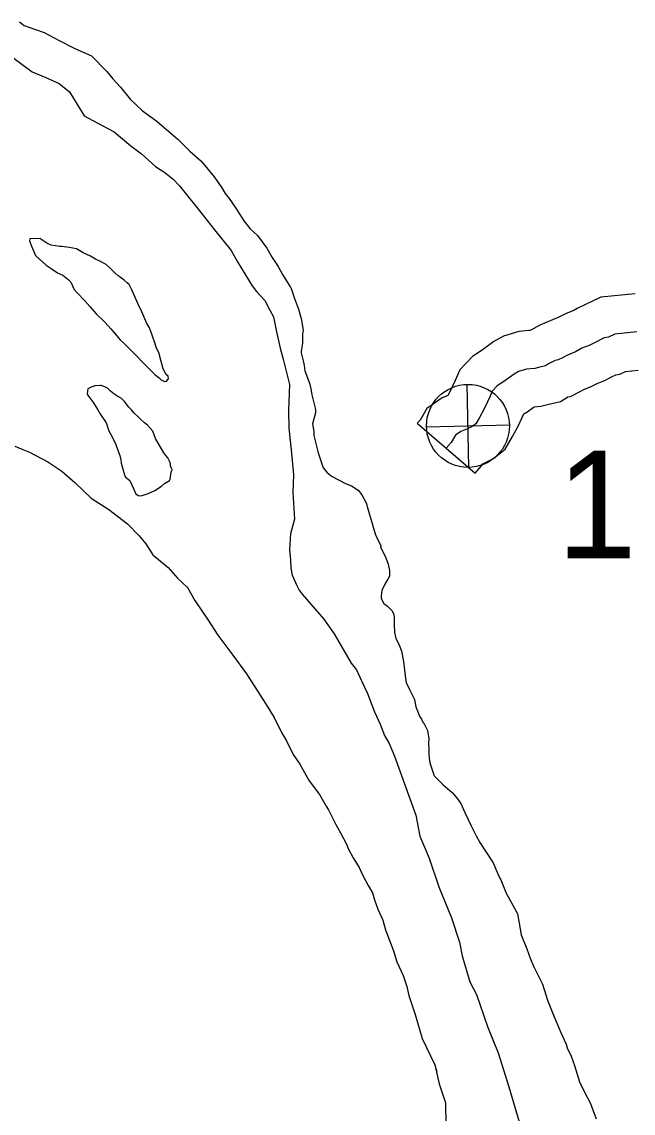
# Model space of a CAD drawing. Extents: x -83719 to 153526, y -11835 to 11446.
# Drawn here: x 946.1 to 1026.1, y 111.7 to 254.6 of the extents above; entities that cross this region are included whole.
import ezdxf

# ---------------------------------------------------------------- set-up
doc = ezdxf.new("R2010")
doc.units = 0
for name, color, linetype in [('Level 10', 7, 'Continuous'), ('Level 2', 7, 'Continuous'), ('Level 25', 7, 'Continuous'), ('Level 26', 7, 'Continuous'), ('Level 59', 7, 'Continuous'), ('Level 9', 7, 'Continuous')]:
    doc.layers.add(name, color=color, linetype=linetype)

msp = doc.modelspace()

# ---------------------------------------------------------------- linework, layer by layer
at = {"layer": 'Level 10'}
msp.add_lwpolyline([(1026.34, 219.03), (1021.82, 218.59), (1018.76, 217.08), (1018.29, 216.84), (1017.29, 216.46), (1016.35, 215.96), (1013.87, 214.92), (1012.66, 214.27), (1012.53, 214.24), (1012.42, 214.21), (1011.11, 214.1), (1009.12, 213.46), (1007.83, 212.77), (1006.29, 211.66), (1005.02, 210.81), (1003.39, 209.08), (1002.76, 207.66), (1002.47, 207), (1002.1, 206.26), (1001.81, 205.7), (1001.09, 205.41), (999.07, 203.99), (998.18, 202.5), (997.8, 202.07), (1005.39, 195.55), (1006.46, 196.79), (1006.46, 196.8), (1007.8, 197.48), (1009.3, 198.67), (1010.29, 200.32), (1011, 201.7), (1011.51, 202.72), (1011.77, 203.29), (1012.01, 203.45), (1013.09, 204.23), (1013.1, 204.24), (1013.98, 204.31), (1014.86, 204.51), (1016.57, 204.94), (1017.49, 205.51), (1017.5, 205.52), (1017.88, 205.59), (1019.13, 206.23), (1019.63, 206.49), (1020.66, 206.92), (1021.43, 207.33), (1022.34, 207.68), (1023.25, 208.14), (1023.81, 208.42), (1024.34, 208.5), (1025.07, 208.86), (1026.71, 209.02)], dxfattribs=at)
at = {"layer": 'Level 2'}
for points in [[(944.87, 249.97), (947.42, 248.07), (949.21, 247.35), (950.96, 246.57), (952.29, 245.47), (954.21, 242.32), (955.36, 241.71), (958.16, 240.25), (960.34, 238.38), (961.71, 237.34), (963.55, 235.69), (964.8, 234.89), (965.86, 234.05), (966.72, 233.14), (967.92, 231.64), (968.82, 230.49), (969.85, 229.25), (971.3, 227.42), (973.44, 224.68), (974.31, 223.23), (976.23, 220.05), (976.79, 219.33), (977.88, 218.16), (978.52, 216.87), (978.98, 215.99), (979.39, 214.06), (979.89, 211.91), (980.26, 210.45), (981.11, 207.17), (980.98, 203.73), (981.01, 201.42), (981.32, 198.6), (981.61, 195.3), (981.53, 193), (981.76, 189.53), (981.22, 187.61), (981.11, 185.51), (981.21, 184.14), (981.27, 183.11), (981.43, 182.18), (982.1, 180.73), (982.38, 180.24), (982.73, 179.71), (985.58, 176.42), (986.94, 174.52), (989.17, 170.68), (989.86, 169.79), (990.57, 168.24), (991.31, 166.7), (992.21, 164.28), (992.95, 162.67), (993.53, 161.18), (994.12, 160.16), (994.83, 158.48)], [(944.87, 249.97), (947.42, 248.07), (949.21, 247.35), (950.96, 246.57), (952.29, 245.47), (954.21, 242.32), (955.36, 241.71), (958.16, 240.25), (960.34, 238.38), (961.71, 237.34), (963.55, 235.69), (964.8, 234.89), (965.86, 234.05), (966.72, 233.14), (967.92, 231.64), (968.82, 230.49), (969.85, 229.25), (971.3, 227.42), (973.44, 224.68), (974.31, 223.23), (976.23, 220.05), (976.79, 219.33), (977.88, 218.16), (978.52, 216.87), (978.98, 215.99), (979.39, 214.06), (979.89, 211.91), (980.26, 210.45), (981.11, 207.17), (980.98, 203.73), (981.01, 201.42), (981.32, 198.6), (981.61, 195.3), (981.53, 193), (981.76, 189.53), (981.22, 187.61), (981.11, 185.51), (981.21, 184.14), (981.27, 183.11), (981.43, 182.18), (982.1, 180.73), (982.38, 180.24), (982.73, 179.71), (985.58, 176.42), (986.94, 174.52), (989.17, 170.68), (989.86, 169.79), (990.57, 168.24), (991.31, 166.7), (992.21, 164.28), (992.95, 162.67), (993.53, 161.18), (994.12, 160.16), (994.83, 158.48)], [(994.83, 158.48), (997.64, 150.78), (998.15, 147.99), (999.36, 145.12), (1000.63, 141.39), (1002.31, 137.33), (1003.32, 134.15), (1003.67, 132.36), (1004.7, 128.95), (1005.58, 127.27), (1006.99, 123.1), (1007.97, 120.67)], [(994.83, 158.48), (997.64, 150.78), (998.15, 147.99), (999.36, 145.12), (1000.63, 141.39), (1002.31, 137.33), (1003.32, 134.15), (1003.67, 132.36), (1004.7, 128.95), (1005.58, 127.27), (1006.99, 123.1), (1008.38, 119.64), (1009.8, 115.2), (1011.16, 110.6)]]:
    msp.add_lwpolyline(points, dxfattribs=at)
at = {"layer": 'Level 26'}
for p, q in [((1004.58, 196.3), (1004.33, 207.15)), ((999.03, 201.6), (1009.87, 201.85))]:
    msp.add_line(p, q, dxfattribs=at)
msp.add_circle((1004.45, 201.73), 5.43, dxfattribs=at)
at = {"layer": 'Level 59'}
msp.add_lwpolyline([(1026.53, 214.03), (1023.67, 213.75), (1022.82, 213.33), (1022.29, 213.25), (1021, 212.61), (1020.31, 212.26), (1019.36, 211.9), (1018.5, 211.44), (1017.48, 211.01), (1016.83, 210.66), (1016.27, 210.38), (1015.84, 210.3), (1014.98, 209.85), (1014.59, 209.6), (1013.7, 209.38), (1013.2, 209.26), (1012.1, 209.17), (1011.08, 208.84), (1010.49, 208.52), (1009.15, 207.55), (1008.27, 206.96), (1007.62, 206.28), (1007.34, 205.64), (1006.99, 204.86), (1006.55, 203.98), (1005.92, 202.76), (1005.47, 202.01), (1005.08, 201.7), (1004.39, 201.35), (1003.5, 200.99), (1002.81, 200.51), (1002.24, 199.56), (1001.59, 198.81)], dxfattribs=at)
at = {"layer": 'Level 9'}
for points in [[(945.75, 254.63), (946.36, 254.15), (947.84, 253.62), (949.01, 253.22), (950.94, 252.21), (952.83, 251.22), (953, 251.16), (955.19, 250.18), (957.18, 248.13), (957.97, 247.19), (958.97, 246.08), (960.24, 244.51), (961.85, 242.99), (963.72, 241.64), (964.68, 240.79), (966.52, 239.24), (968.06, 237.68), (969.49, 236.45), (970.01, 235.83), (971.25, 234.36), (972.25, 232.92), (972.67, 232.17), (973.19, 231.51), (974.09, 230.24), (975.1, 228.56), (975.96, 227.55), (976.89, 226.64), (978.13, 225.01), (978.83, 223.79), (979.6, 222.58), (980.16, 221.56), (981.17, 219.95), (981.27, 219.85), (981.74, 218.4), (982.25, 217.01), (982.61, 215.78), (982.89, 214.25), (982.8, 213.75), (982.8, 212.58), (982.65, 211.78), (982.63, 211.41), (982.63, 211.31), (982.93, 210.09), (983.01, 209.62), (983.1, 208.95), (983.46, 208.03), (983.75, 207.2), (983.93, 206.37), (984.02, 205.78), (984.5, 203.89), (984.48, 203.42), (984.12, 202.01), (984.28, 200.98), (984.26, 200.48), (984.86, 198.19), (985.48, 196.24), (985.99, 195.65), (986.61, 195.13), (988.43, 194.18), (989.21, 193.87), (990.09, 193.33), (990.54, 192.7), (991.13, 191.65), (991.35, 190.89), (991.9, 188.94), (992.31, 187.58), (992.52, 187.08), (993.08, 185.96), (993.02, 185.9), (993.69, 184.45), (994.01, 183.62), (994.2, 182.79), (994.19, 182.06), (993.97, 181.65), (993.59, 181.01), (993.18, 180.16), (993.09, 179.49), (993.07, 179.12), (993.46, 178.47), (993.9, 178.11), (994.48, 177.56), (994.69, 177.16), (994.8, 176.7), (994.78, 176.23), (994.8, 175.77)], [(945.75, 254.63), (946.36, 254.15), (947.84, 253.62), (949.01, 253.22), (950.94, 252.21), (952.83, 251.22), (953, 251.16), (955.19, 250.18), (957.18, 248.13), (957.97, 247.19), (958.97, 246.08), (960.24, 244.51), (961.85, 242.99), (963.72, 241.64), (964.68, 240.79), (966.52, 239.24), (968.06, 237.68), (969.49, 236.45), (970.01, 235.83), (971.25, 234.36), (972.25, 232.92), (972.67, 232.17), (973.19, 231.51), (974.09, 230.24), (975.1, 228.56), (975.96, 227.55), (976.89, 226.64), (978.13, 225.01), (978.83, 223.79), (979.6, 222.58), (980.16, 221.56), (981.17, 219.95), (981.27, 219.85), (981.74, 218.4), (982.25, 217.01), (982.61, 215.78), (982.89, 214.25), (982.8, 213.75), (982.8, 212.58), (982.65, 211.78), (982.63, 211.41), (982.63, 211.31), (982.93, 210.09), (983.01, 209.62), (983.1, 208.95), (983.46, 208.03), (983.75, 207.2), (983.93, 206.37), (984.02, 205.78), (984.5, 203.89), (984.48, 203.42), (984.12, 202.01), (984.28, 200.98), (984.26, 200.48), (984.86, 198.19), (985.48, 196.24), (985.99, 195.65), (986.61, 195.13), (988.43, 194.18), (989.21, 193.87), (990.09, 193.33), (990.54, 192.7), (991.13, 191.65), (991.35, 190.89), (991.9, 188.94), (992.31, 187.58), (992.52, 187.08), (993.08, 185.96), (993.02, 185.9), (993.69, 184.45), (994.01, 183.62), (994.2, 182.79), (994.19, 182.06), (993.97, 181.65), (993.59, 181.01), (993.18, 180.16), (993.09, 179.49), (993.07, 179.12), (993.46, 178.47), (993.9, 178.11), (994.48, 177.56), (994.69, 177.16), (994.8, 176.7), (994.78, 176.23), (994.8, 175.77)], [(960.46, 219.53), (960.11, 220.22), (959.87, 220.44), (959.46, 220.8), (958.95, 221.22), (958.68, 221.38), (958.23, 221.77), (957.69, 222.32), (957.1, 222.84), (956.26, 223.28), (955.72, 223.54), (955.04, 223.95), (954.1, 224.39), (953.22, 224.9), (952.25, 225.08), (951.28, 225.22), (951.04, 225.21), (949.91, 225.41), (949.33, 225.67), (948.42, 226.28), (947.12, 226.24), (947.09, 225.97), (947.35, 225.25), (947.84, 224.06), (948.39, 223.54), (949.25, 222.76), (949.92, 222.35), (950.74, 221.77), (951.45, 221.45)], [(960.46, 219.53), (960.11, 220.22), (959.87, 220.44), (959.46, 220.8), (958.95, 221.22), (958.68, 221.38), (958.23, 221.77), (957.69, 222.32), (957.1, 222.84), (956.26, 223.28), (955.72, 223.54), (955.04, 223.95), (954.1, 224.39), (953.22, 224.9), (952.25, 225.08), (951.28, 225.22), (951.04, 225.21), (949.91, 225.41), (949.33, 225.67), (948.42, 226.28), (947.12, 226.24), (947.09, 225.97), (947.35, 225.25), (947.84, 224.06), (948.39, 223.54), (949.25, 222.76), (949.92, 222.35), (950.74, 221.77), (951.45, 221.45)], [(951.45, 221.45), (952.09, 220.94), (952.5, 220.55), (952.9, 219.59), (953.31, 219.17), (954.3, 218.09), (954.96, 217.34), (955.81, 216.4), (956.91, 215.33), (957.73, 214.45), (958.94, 212.98), (959.42, 212.56), (960.38, 211.61), (960.99, 211), (962.05, 209.89), (963.05, 208.88), (963.49, 208.46), (964.04, 208.01), (964.31, 207.78), (964.72, 207.53), (964.98, 207.6), (965.27, 207.91), (965.2, 208.24), (964.96, 208.47), (964.57, 209.19), (964.27, 210.32), (963.98, 211.34), (963.7, 211.9), (963.44, 212.73), (963.23, 213.33), (963.04, 213.89), (962.72, 214.65), (962.44, 215.14), (962.16, 215.73), (961.88, 216.36), (961.63, 216.95), (961.59, 217.02), (961.28, 217.65), (960.46, 219.53)], [(951.45, 221.45), (952.09, 220.94), (952.5, 220.55), (952.9, 219.59), (953.31, 219.17), (954.3, 218.09), (954.96, 217.34), (955.81, 216.4), (956.91, 215.33), (957.73, 214.45), (958.94, 212.98), (959.42, 212.56), (960.38, 211.61), (960.99, 211), (962.05, 209.89), (963.05, 208.88), (963.49, 208.46), (964.04, 208.01), (964.31, 207.78), (964.72, 207.53), (964.98, 207.6), (965.27, 207.91), (965.2, 208.24), (964.96, 208.47), (964.57, 209.19), (964.27, 210.32), (963.98, 211.34), (963.7, 211.9), (963.44, 212.73), (963.23, 213.33), (963.04, 213.89), (962.72, 214.65), (962.44, 215.14), (962.16, 215.73), (961.88, 216.36), (961.63, 216.95), (961.59, 217.02), (961.28, 217.65), (960.46, 219.53)], [(963.55, 200.09), (963.2, 201.05), (962.51, 201.83), (962.1, 202.15), (961.55, 202.64), (961.28, 202.93), (960.73, 203.45), (960.42, 203.84), (960.08, 204.16), (959.49, 204.92), (959.05, 205.37), (958.64, 205.56), (958.1, 205.91), (957.66, 206.27), (957.25, 206.69), (956.44, 207), (956.3, 207), (955.61, 206.98), (955.24, 206.84), (954.98, 206.73), (954.72, 206.56), (954.66, 206.32), (954.6, 205.89), (954.81, 205.63), (955.43, 204.74), (955.99, 203.85), (956.37, 203.2), (956.83, 202.54), (957.14, 202.05), (957.4, 201.16), (957.96, 200.14), (958.35, 199.31), (958.67, 198.42), (958.89, 197.86), (959.03, 197.3), (959.08, 196.86), (959.23, 196.23), (959.52, 195.31), (959.63, 195.01), (960.21, 194.59)], [(963.55, 200.09), (963.2, 201.05), (962.51, 201.83), (962.1, 202.15), (961.55, 202.64), (961.28, 202.93), (960.73, 203.45), (960.42, 203.84), (960.08, 204.16), (959.49, 204.92), (959.05, 205.37), (958.64, 205.56), (958.1, 205.91), (957.66, 206.27), (957.25, 206.69), (956.44, 207), (956.3, 207), (955.61, 206.98), (955.24, 206.84), (954.98, 206.73), (954.72, 206.56), (954.66, 206.32), (954.6, 205.89), (954.81, 205.63), (955.43, 204.74), (955.99, 203.85), (956.37, 203.2), (956.83, 202.54), (957.14, 202.05), (957.4, 201.16), (957.96, 200.14), (958.35, 199.31), (958.67, 198.42), (958.89, 197.86), (959.03, 197.3), (959.08, 196.86), (959.23, 196.23), (959.52, 195.31), (959.63, 195.01), (960.21, 194.59)], [(960.21, 194.59), (960.99, 192.84), (961.29, 192.62), (961.69, 192.56), (962.62, 192.89), (963.47, 193.28), (964.36, 193.84), (964.75, 194.18), (965.37, 194.56), (965.46, 194.77), (965.61, 195.67), (965.76, 195.98), (965.52, 196.5), (965.54, 196.77), (965.37, 197.13), (965.19, 197.53), (964.91, 197.85), (964.64, 198.21), (963.55, 200.09)], [(960.21, 194.59), (960.99, 192.84), (961.29, 192.62), (961.69, 192.56), (962.62, 192.89), (963.47, 193.28), (964.36, 193.84), (964.75, 194.18), (965.37, 194.56), (965.46, 194.77), (965.61, 195.67), (965.76, 195.98), (965.52, 196.5), (965.54, 196.77), (965.37, 197.13), (965.19, 197.53), (964.91, 197.85), (964.64, 198.21), (963.55, 200.09)], [(945.13, 199.09), (946.21, 198.62), (947.05, 198.28), (949.45, 197.04), (951.28, 195.82), (952.99, 194.3), (955.14, 192.25), (957.45, 190.78), (959.9, 188.91), (961.44, 187.35), (962.3, 186.27), (963.2, 184.86), (965.21, 183.18), (966.42, 181.81), (967.75, 180.58), (968.7, 178.87), (970.43, 176.28), (971.72, 174.31), (973.66, 171.69), (975.45, 169.27), (977.96, 165.37), (979.07, 163.56), (980.06, 161.59), (980.72, 160.47), (981.57, 158.69), (982.44, 157.45), (983.66, 155.25), (985.04, 153.48), (985.89, 151.93), (986.2, 151.44), (987.15, 149.53), (987.81, 148.38), (988.52, 147.07), (988.77, 146.41), (989.43, 145.19), (990.2, 143.91), (990.63, 142.95), (991.4, 141.54), (991.96, 140.59), (992.22, 139.66), (992.65, 138.47), (993.29, 137.02), (993.66, 135.73), (994.12, 134.5), (994.7, 132.98), (995.13, 131.56), (995.95, 129.75), (996.46, 128.33), (996.72, 127.13), (997.52, 124.68), (998.44, 121.51), (1000.13, 118.08), (1000.36, 117.09)], [(945.13, 199.09), (946.21, 198.62), (947.05, 198.28), (949.45, 197.04), (951.28, 195.82), (952.99, 194.3), (955.14, 192.25), (957.45, 190.78), (959.9, 188.91), (961.44, 187.35), (962.3, 186.27), (963.2, 184.86), (965.21, 183.18), (966.42, 181.81), (967.75, 180.58), (968.7, 178.87), (970.43, 176.28), (971.72, 174.31), (973.66, 171.69), (975.45, 169.27), (977.96, 165.37), (979.07, 163.56), (980.06, 161.59), (980.72, 160.47), (981.57, 158.69), (982.44, 157.45), (983.66, 155.25), (985.04, 153.48), (985.89, 151.93), (986.2, 151.44), (987.15, 149.53), (987.81, 148.38), (988.52, 147.07), (988.77, 146.41), (989.43, 145.19), (990.2, 143.91), (990.63, 142.95), (991.4, 141.54), (991.96, 140.59), (992.22, 139.66), (992.65, 138.47), (993.29, 137.02), (993.66, 135.73), (994.12, 134.5), (994.7, 132.98), (995.13, 131.56), (995.95, 129.75), (996.46, 128.33), (996.72, 127.13), (997.52, 124.68), (998.44, 121.51), (1000.13, 118.08), (1000.7, 115.59), (1001.53, 113.11), (1001.55, 110.21)], [(994.8, 175.77), (994.83, 174.67), (995.01, 173.87), (995.43, 173.08), (995.76, 172.22), (996.03, 170.86), (996.21, 169), (996.34, 168.13), (996.86, 167.11), (997.46, 165.89), (997.62, 164.93), (997.91, 164.2), (998.12, 163.74), (998.37, 163.32), (998.58, 162.85), (998.68, 162.79), (999.03, 162.1), (999.17, 161.84), (999.25, 161.34), (999.34, 160.74), (999.29, 160.14), (999.34, 159.4), (999.32, 158.74), (999.41, 157.84), (999.56, 157.34), (1000.03, 155.92), (1000.58, 155.33), (1001.16, 154.78), (1002.39, 153.71), (1003.08, 152.9), (1003.5, 152.27), (1004.06, 151.12), (1004.84, 149.47), (1005.54, 148.06), (1006, 147.2), (1007.74, 144.51), (1008.34, 143.06), (1008.63, 142.5), (1008.77, 142.27), (1009.45, 140.55), (1009.87, 139.77), (1010.36, 138.88), (1010.92, 137.86), (1011.15, 136.6), (1011.43, 135.1), (1012.14, 133.25), (1012.61, 132.03), (1013.07, 130.91), (1013.71, 129.59), (1014.2, 128.64), (1014.86, 126.55), (1015.54, 124.8), (1015.74, 124.31)], [(994.8, 175.77), (994.83, 174.67), (995.01, 173.87), (995.43, 173.08), (995.76, 172.22), (996.03, 170.86), (996.21, 169), (996.34, 168.13), (996.86, 167.11), (997.46, 165.89), (997.62, 164.93), (997.91, 164.2), (998.12, 163.74), (998.37, 163.32), (998.58, 162.85), (998.68, 162.79), (999.03, 162.1), (999.17, 161.84), (999.25, 161.34), (999.34, 160.74), (999.29, 160.14), (999.34, 159.4), (999.32, 158.74), (999.41, 157.84), (999.56, 157.34), (1000.03, 155.92), (1000.58, 155.33), (1001.16, 154.78), (1002.39, 153.71), (1003.08, 152.9), (1003.5, 152.27), (1004.06, 151.12), (1004.84, 149.47), (1005.54, 148.06), (1006, 147.2), (1007.74, 144.51), (1008.34, 143.06), (1008.63, 142.5), (1008.77, 142.27), (1009.45, 140.55), (1009.87, 139.77), (1010.36, 138.88), (1010.92, 137.86), (1011.15, 136.6), (1011.43, 135.1), (1012.14, 133.25), (1012.61, 132.03), (1013.07, 130.91), (1013.71, 129.59), (1014.2, 128.64), (1014.86, 126.55), (1015.54, 124.8), (1016.11, 123.42), (1016.54, 122.39), (1017.31, 120.78), (1017.43, 120.28), (1017.96, 119.19), (1018.39, 117.97), (1019.05, 115.85), (1019.68, 114.5), (1020.42, 113.09), (1020.78, 112.19), (1021.21, 111.01)]]:
    msp.add_lwpolyline(points, dxfattribs=at)

# ---------------------------------------------------------------- texts
at = {"layer": 'Level 25'}
msp.add_text('1.65', height=14.08, dxfattribs=at).set_placement((1016.04, 184.4))

doc.saveas('drawing.dxf')
